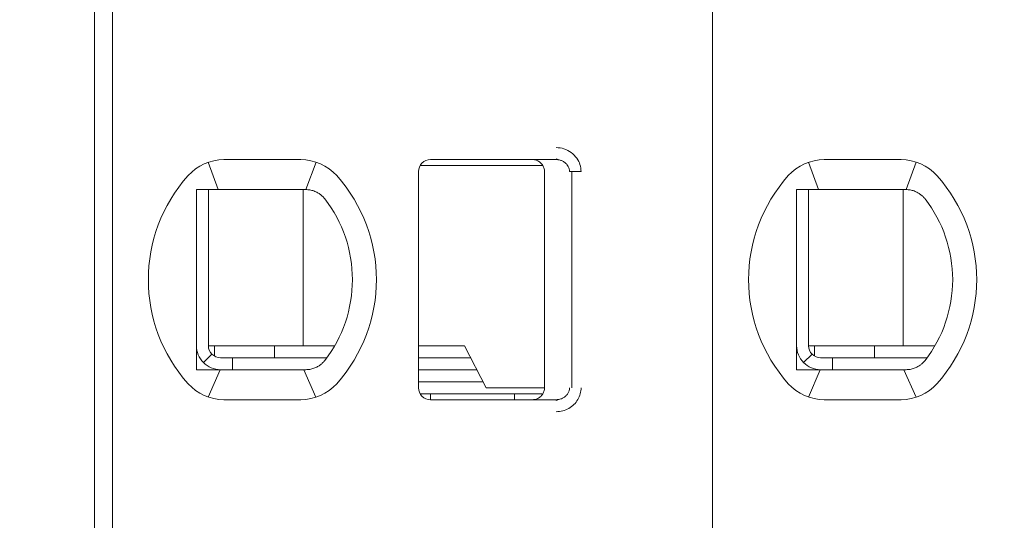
# Model space of a CAD drawing. Header units: millimetres. Extents: x -1114 to 1396, y -630 to 631.
# Tile 495 of 656: x 411.38 to 419.58, y -158.91 to -154.74. Entities that reach past the tile are written whole.
import ezdxf

# ---------------------------------------------------------------- set-up
doc = ezdxf.new("R2010")
doc.units = ezdxf.units.MM
doc.header["$MEASUREMENT"] = 0

msp = doc.modelspace()

# ---------------------------------------------------------------- linework, layer by layer
at = {"lineweight": 18}
for points, knots in [([(1038.9843, -629.7647), (1038.9843, -629.7647), (-1111.4882, -629.7647), (-1111.4882, -629.7647), (-1111.4882, -629.7647), (-1111.4882, -629.7647), (-1111.4882, 630.7883), (-1111.4882, 630.7883), (-1111.4882, 630.7883), (-1111.4882, 630.7883), (1038.9843, 630.7883), (1038.9843, 630.7883)], [0, 0, 0, 0, 0.333333, 0.333333, 0.333333, 0.333333, 0.666667, 0.666667, 0.666667, 0.666667, 1, 1, 1, 1]), ([(415.8512, -155.8016), (415.8732, -155.8015), (415.8944, -155.8047), (415.9155, -155.8115), (415.9155, -155.8115), (415.9366, -155.8183), (415.9576, -155.8286), (415.9762, -155.8422), (415.9762, -155.8422), (415.9947, -155.8558), (416.0108, -155.8728), (416.023, -155.89), (416.023, -155.89), (416.0352, -155.9072), (416.0435, -155.9247), (416.0492, -155.9433), (416.0492, -155.9433), (416.055, -155.9618), (416.0581, -155.9813), (416.0582, -156.0016)], [0, 0, 0, 0, 0.2, 0.2, 0.2, 0.2, 0.4, 0.4, 0.4, 0.4, 0.6, 0.6, 0.6, 0.6, 0.8, 0.8, 0.8, 0.8, 1, 1, 1, 1]), ([(414.8038, -155.9016), (414.7772, -155.9016), (414.7518, -155.9122), (414.733, -155.9309), (414.733, -155.9309), (414.7143, -155.9497), (414.7038, -155.9751), (414.7038, -156.0016)], [0, 0, 0, 0, 0.5, 0.5, 0.5, 0.5, 1, 1, 1, 1]), ([(414.8038, -155.9016), (414.7772, -155.9016), (414.7518, -155.9122), (414.733, -155.9309), (414.733, -155.9309), (414.7143, -155.9497), (414.7038, -155.9751), (414.7038, -156.0016)], [0, 0, 0, 0, 0.5, 0.5, 0.5, 0.5, 1, 1, 1, 1]), ([(415.6538, -155.9016), (415.6643, -155.9016), (415.6748, -155.9033), (415.6847, -155.9066), (415.6847, -155.9066), (415.6947, -155.9098), (415.7042, -155.9147), (415.7126, -155.9208), (415.7126, -155.9208), (415.7211, -155.927), (415.7286, -155.9345), (415.7347, -155.9429), (415.7347, -155.9429), (415.7409, -155.9514), (415.7457, -155.9609), (415.7489, -155.9709), (415.7489, -155.9709), (415.7521, -155.9808), (415.7538, -155.9912), (415.7538, -156.0016)], [0, 0, 0, 0, 0.2, 0.2, 0.2, 0.2, 0.4, 0.4, 0.4, 0.4, 0.6, 0.6, 0.6, 0.6, 0.8, 0.8, 0.8, 0.8, 1, 1, 1, 1]), ([(415.8512, -155.9016), (415.8599, -155.9016), (415.8687, -155.9026), (415.8772, -155.9045), (415.8772, -155.9045), (415.8855, -155.9063), (415.8937, -155.909), (415.9014, -155.9126), (415.9014, -155.9126), (415.909, -155.9161), (415.9162, -155.9204), (415.9227, -155.9254), (415.9227, -155.9254), (415.9289, -155.9302), (415.9345, -155.9356), (415.9395, -155.9415), (415.9395, -155.9415), (415.944, -155.947), (415.9479, -155.9529), (415.9512, -155.9591), (415.9512, -155.9591), (415.9544, -155.9653), (415.9569, -155.9719), (415.9587, -155.9787), (415.9587, -155.9787), (415.9607, -155.9862), (415.9617, -155.9939), (415.9617, -156.0016)], [0, 0, 0, 0, 0.142857, 0.142857, 0.142857, 0.142857, 0.285714, 0.285714, 0.285714, 0.285714, 0.428571, 0.428571, 0.428571, 0.428571, 0.571429, 0.571429, 0.571429, 0.571429, 0.714286, 0.714286, 0.714286, 0.714286, 0.857143, 0.857143, 0.857143, 0.857143, 1, 1, 1, 1]), ([(412.8538, -156.1516), (412.8605, -156.1516), (412.8673, -156.1516), (412.8741, -156.1516), (412.8741, -156.1516), (412.8809, -156.1516), (412.8878, -156.1516), (412.8946, -156.1516), (412.8946, -156.1516), (412.9015, -156.1516), (412.9083, -156.1516), (412.9152, -156.1516)], [0, 0, 0, 0, 0.333333, 0.333333, 0.333333, 0.333333, 0.666667, 0.666667, 0.666667, 0.666667, 1, 1, 1, 1]), ([(412.8538, -156.1516), (412.8538, -156.2026), (412.8538, -156.2551), (412.8538, -156.31), (412.8538, -156.31), (412.8538, -156.3375), (412.8538, -156.3656), (412.8538, -156.3945), (412.8538, -156.3945), (412.8538, -156.409), (412.8538, -156.4236), (412.8538, -156.4386), (412.8538, -156.4386), (412.8538, -156.4535), (412.8538, -156.4687), (412.8538, -156.484), (412.8538, -156.484), (412.8538, -156.5148), (412.8538, -156.5464), (412.8538, -156.5791), (412.8538, -156.5791), (412.8538, -156.6118), (412.8538, -156.6456), (412.8538, -156.6809), (412.8538, -156.6809), (412.8538, -156.6986), (412.8538, -156.7166), (412.8538, -156.7347), (412.8538, -156.7347), (412.8538, -156.7528), (412.8538, -156.771), (412.8538, -156.7895), (412.8538, -156.7895), (412.8538, -156.8081), (412.8538, -156.8268), (412.8538, -156.8457), (412.8538, -156.8457), (412.8538, -156.8647), (412.8538, -156.884), (412.8538, -156.903), (412.8538, -156.903), (412.8538, -156.941), (412.8538, -156.9786), (412.8538, -157.0156), (412.8538, -157.0156), (412.8538, -157.0249), (412.8538, -157.0341), (412.8538, -157.0434), (412.8538, -157.0434), (412.8538, -157.0526), (412.8538, -157.0618), (412.8538, -157.0709), (412.8538, -157.0709), (412.8538, -157.0891), (412.8538, -157.1069), (412.8538, -157.1244), (412.8538, -157.1244), (412.8538, -157.1593), (412.8538, -157.193), (412.8538, -157.2256), (412.8538, -157.2256), (412.8538, -157.242), (412.8538, -157.258), (412.8538, -157.2739), (412.8538, -157.2739), (412.8538, -157.2898), (412.8538, -157.3054), (412.8538, -157.3207), (412.8538, -157.3207), (412.8538, -157.3514), (412.8538, -157.381), (412.8538, -157.4098), (412.8538, -157.4098), (412.8538, -157.4385), (412.8538, -157.4665), (412.8538, -157.4938), (412.8538, -157.4938), (412.8538, -157.5485), (412.8538, -157.6008), (412.8538, -157.6516)], [0, 0, 0, 0, 0.05, 0.05, 0.05, 0.05, 0.1, 0.1, 0.1, 0.1, 0.15, 0.15, 0.15, 0.15, 0.2, 0.2, 0.2, 0.2, 0.25, 0.25, 0.25, 0.25, 0.3, 0.3, 0.3, 0.3, 0.35, 0.35, 0.35, 0.35, 0.4, 0.4, 0.4, 0.4, 0.45, 0.45, 0.45, 0.45, 0.5, 0.5, 0.5, 0.5, 0.55, 0.55, 0.55, 0.55, 0.6, 0.6, 0.6, 0.6, 0.65, 0.65, 0.65, 0.65, 0.7, 0.7, 0.7, 0.7, 0.75, 0.75, 0.75, 0.75, 0.8, 0.8, 0.8, 0.8, 0.85, 0.85, 0.85, 0.85, 0.9, 0.9, 0.9, 0.9, 0.95, 0.95, 0.95, 0.95, 1, 1, 1, 1]), ([(413.0829, -156.1516), (413.0778, -156.1516), (413.0726, -156.1516), (413.0673, -156.1516), (413.0673, -156.1516), (413.0621, -156.1516), (413.0568, -156.1516), (413.0513, -156.1516), (413.0513, -156.1516), (413.0459, -156.1516), (413.0404, -156.1516), (413.0348, -156.1516), (413.0348, -156.1516), (413.0291, -156.1516), (413.0233, -156.1516), (413.0174, -156.1516), (413.0174, -156.1516), (413.0114, -156.1516), (413.0052, -156.1516), (412.999, -156.1516), (412.999, -156.1516), (412.9927, -156.1516), (412.9863, -156.1516), (412.9797, -156.1516), (412.9797, -156.1516), (412.9731, -156.1516), (412.9663, -156.1516), (412.9594, -156.1516), (412.9594, -156.1516), (412.9524, -156.1516), (412.9453, -156.1516), (412.938, -156.1516), (412.938, -156.1516), (412.9306, -156.1516), (412.923, -156.1516), (412.9152, -156.1516)], [0, 0, 0, 0, 0.111111, 0.111111, 0.111111, 0.111111, 0.222222, 0.222222, 0.222222, 0.222222, 0.333333, 0.333333, 0.333333, 0.333333, 0.444444, 0.444444, 0.444444, 0.444444, 0.555556, 0.555556, 0.555556, 0.555556, 0.666667, 0.666667, 0.666667, 0.666667, 0.777778, 0.777778, 0.777778, 0.777778, 0.888889, 0.888889, 0.888889, 0.888889, 1, 1, 1, 1]), ([(413.7662, -156.1516), (413.7615, -156.1516), (413.7568, -156.1516), (413.7521, -156.1516), (413.7521, -156.1516), (413.7475, -156.1516), (413.7428, -156.1516), (413.7382, -156.1516), (413.7382, -156.1516), (413.7336, -156.1516), (413.7291, -156.1516), (413.7246, -156.1516)], [0, 0, 0, 0, 0.333333, 0.333333, 0.333333, 0.333333, 0.666667, 0.666667, 0.666667, 0.666667, 1, 1, 1, 1]), ([(413.8638, -156.1771), (413.8535, -156.1713), (413.8429, -156.1666), (413.832, -156.1628), (413.832, -156.1628), (413.8212, -156.159), (413.8102, -156.1562), (413.7992, -156.1544), (413.7992, -156.1544), (413.7882, -156.1525), (413.7771, -156.1516), (413.7662, -156.1516)], [0, 0, 0, 0, 0.333333, 0.333333, 0.333333, 0.333333, 0.666667, 0.666667, 0.666667, 0.666667, 1, 1, 1, 1]), ([(417.8538, -156.1516), (417.8605, -156.1516), (417.8673, -156.1516), (417.8741, -156.1516), (417.8741, -156.1516), (417.8809, -156.1516), (417.8878, -156.1516), (417.8946, -156.1516), (417.8946, -156.1516), (417.9015, -156.1516), (417.9083, -156.1516), (417.9152, -156.1516)], [0, 0, 0, 0, 0.333333, 0.333333, 0.333333, 0.333333, 0.666667, 0.666667, 0.666667, 0.666667, 1, 1, 1, 1]), ([(417.8538, -156.1516), (417.8538, -156.2026), (417.8538, -156.2551), (417.8538, -156.31), (417.8538, -156.31), (417.8538, -156.3375), (417.8538, -156.3656), (417.8538, -156.3945), (417.8538, -156.3945), (417.8538, -156.409), (417.8538, -156.4236), (417.8538, -156.4386), (417.8538, -156.4386), (417.8538, -156.4535), (417.8538, -156.4687), (417.8538, -156.484), (417.8538, -156.484), (417.8538, -156.5148), (417.8538, -156.5464), (417.8538, -156.5791), (417.8538, -156.5791), (417.8538, -156.6118), (417.8538, -156.6456), (417.8538, -156.6809), (417.8538, -156.6809), (417.8538, -156.6986), (417.8538, -156.7166), (417.8538, -156.7347), (417.8538, -156.7347), (417.8538, -156.7528), (417.8538, -156.771), (417.8538, -156.7895), (417.8538, -156.7895), (417.8538, -156.8081), (417.8538, -156.8268), (417.8538, -156.8457), (417.8538, -156.8457), (417.8538, -156.8647), (417.8538, -156.884), (417.8538, -156.903), (417.8538, -156.903), (417.8538, -156.941), (417.8538, -156.9786), (417.8538, -157.0156), (417.8538, -157.0156), (417.8538, -157.0249), (417.8538, -157.0341), (417.8538, -157.0434), (417.8538, -157.0434), (417.8538, -157.0526), (417.8538, -157.0618), (417.8538, -157.0709), (417.8538, -157.0709), (417.8538, -157.0891), (417.8538, -157.1069), (417.8538, -157.1244), (417.8538, -157.1244), (417.8538, -157.1593), (417.8538, -157.193), (417.8538, -157.2256), (417.8538, -157.2256), (417.8538, -157.242), (417.8538, -157.258), (417.8538, -157.2739), (417.8538, -157.2739), (417.8538, -157.2898), (417.8538, -157.3054), (417.8538, -157.3207), (417.8538, -157.3207), (417.8538, -157.3514), (417.8538, -157.381), (417.8538, -157.4098), (417.8538, -157.4098), (417.8538, -157.4385), (417.8538, -157.4665), (417.8538, -157.4938), (417.8538, -157.4938), (417.8538, -157.5485), (417.8538, -157.6008), (417.8538, -157.6516)], [0, 0, 0, 0, 0.05, 0.05, 0.05, 0.05, 0.1, 0.1, 0.1, 0.1, 0.15, 0.15, 0.15, 0.15, 0.2, 0.2, 0.2, 0.2, 0.25, 0.25, 0.25, 0.25, 0.3, 0.3, 0.3, 0.3, 0.35, 0.35, 0.35, 0.35, 0.4, 0.4, 0.4, 0.4, 0.45, 0.45, 0.45, 0.45, 0.5, 0.5, 0.5, 0.5, 0.55, 0.55, 0.55, 0.55, 0.6, 0.6, 0.6, 0.6, 0.65, 0.65, 0.65, 0.65, 0.7, 0.7, 0.7, 0.7, 0.75, 0.75, 0.75, 0.75, 0.8, 0.8, 0.8, 0.8, 0.85, 0.85, 0.85, 0.85, 0.9, 0.9, 0.9, 0.9, 0.95, 0.95, 0.95, 0.95, 1, 1, 1, 1]), ([(418.0829, -156.1516), (418.0778, -156.1516), (418.0726, -156.1516), (418.0673, -156.1516), (418.0673, -156.1516), (418.0621, -156.1516), (418.0568, -156.1516), (418.0513, -156.1516), (418.0513, -156.1516), (418.0459, -156.1516), (418.0404, -156.1516), (418.0348, -156.1516), (418.0348, -156.1516), (418.0291, -156.1516), (418.0233, -156.1516), (418.0174, -156.1516), (418.0174, -156.1516), (418.0114, -156.1516), (418.0052, -156.1516), (417.999, -156.1516), (417.999, -156.1516), (417.9927, -156.1516), (417.9863, -156.1516), (417.9797, -156.1516), (417.9797, -156.1516), (417.9731, -156.1516), (417.9663, -156.1516), (417.9594, -156.1516), (417.9594, -156.1516), (417.9524, -156.1516), (417.9453, -156.1516), (417.938, -156.1516), (417.938, -156.1516), (417.9306, -156.1516), (417.923, -156.1516), (417.9152, -156.1516)], [0, 0, 0, 0, 0.111111, 0.111111, 0.111111, 0.111111, 0.222222, 0.222222, 0.222222, 0.222222, 0.333333, 0.333333, 0.333333, 0.333333, 0.444444, 0.444444, 0.444444, 0.444444, 0.555556, 0.555556, 0.555556, 0.555556, 0.666667, 0.666667, 0.666667, 0.666667, 0.777778, 0.777778, 0.777778, 0.777778, 0.888889, 0.888889, 0.888889, 0.888889, 1, 1, 1, 1]), ([(418.7662, -156.1516), (418.7615, -156.1516), (418.7568, -156.1516), (418.7521, -156.1516), (418.7521, -156.1516), (418.7475, -156.1516), (418.7428, -156.1516), (418.7382, -156.1516), (418.7382, -156.1516), (418.7336, -156.1516), (418.7291, -156.1516), (418.7246, -156.1516)], [0, 0, 0, 0, 0.333333, 0.333333, 0.333333, 0.333333, 0.666667, 0.666667, 0.666667, 0.666667, 1, 1, 1, 1]), ([(418.8638, -156.1771), (418.8535, -156.1713), (418.8429, -156.1666), (418.832, -156.1628), (418.832, -156.1628), (418.8212, -156.159), (418.8102, -156.1562), (418.7992, -156.1544), (418.7992, -156.1544), (418.7882, -156.1525), (418.7771, -156.1516), (418.7662, -156.1516)], [0, 0, 0, 0, 0.333333, 0.333333, 0.333333, 0.333333, 0.666667, 0.666667, 0.666667, 0.666667, 1, 1, 1, 1]), ([(413.9245, -156.2294), (413.9192, -156.2226), (413.9134, -156.216), (413.9071, -156.2098), (413.9071, -156.2098), (413.9008, -156.2035), (413.894, -156.1976), (413.8867, -156.1921), (413.8867, -156.1921), (413.8795, -156.1866), (413.8718, -156.1816), (413.8638, -156.1771)], [0, 0, 0, 0, 0.333333, 0.333333, 0.333333, 0.333333, 0.666667, 0.666667, 0.666667, 0.666667, 1, 1, 1, 1]), ([(418.9245, -156.2294), (418.9192, -156.2226), (418.9134, -156.216), (418.9071, -156.2098), (418.9071, -156.2098), (418.9008, -156.2035), (418.894, -156.1976), (418.8867, -156.1921), (418.8867, -156.1921), (418.8795, -156.1866), (418.8718, -156.1816), (418.8638, -156.1771)], [0, 0, 0, 0, 0.333333, 0.333333, 0.333333, 0.333333, 0.666667, 0.666667, 0.666667, 0.666667, 1, 1, 1, 1]), ([(412.8538, -157.4516), (412.8538, -157.5047), (412.8748, -157.5556), (412.9123, -157.5931), (412.9123, -157.5931), (412.9498, -157.6306), (413.0007, -157.6516), (413.0538, -157.6516)], [0, 0, 0, 0, 0.5, 0.5, 0.5, 0.5, 1, 1, 1, 1]), ([(412.9538, -157.4516), (412.9538, -157.4782), (412.9643, -157.5036), (412.983, -157.5224), (412.983, -157.5224), (413.0018, -157.5411), (413.0272, -157.5516), (413.0538, -157.5516)], [0, 0, 0, 0, 0.5, 0.5, 0.5, 0.5, 1, 1, 1, 1]), ([(417.8538, -157.4516), (417.8538, -157.5047), (417.8748, -157.5556), (417.9123, -157.5931), (417.9123, -157.5931), (417.9498, -157.6306), (418.0007, -157.6516), (418.0538, -157.6516)], [0, 0, 0, 0, 0.5, 0.5, 0.5, 0.5, 1, 1, 1, 1]), ([(417.9538, -157.4516), (417.9538, -157.4782), (417.9643, -157.5036), (417.983, -157.5224), (417.983, -157.5224), (418.0018, -157.5411), (418.0272, -157.5516), (418.0538, -157.5516)], [0, 0, 0, 0, 0.5, 0.5, 0.5, 0.5, 1, 1, 1, 1]), ([(413.8638, -157.6262), (413.8537, -157.6318), (413.8432, -157.6366), (413.8325, -157.6403), (413.8325, -157.6403), (413.8217, -157.6441), (413.8108, -157.6469), (413.7997, -157.6488), (413.7997, -157.6488), (413.7886, -157.6507), (413.7774, -157.6516), (413.7662, -157.6516)], [0, 0, 0, 0, 0.333333, 0.333333, 0.333333, 0.333333, 0.666667, 0.666667, 0.666667, 0.666667, 1, 1, 1, 1]), ([(413.8638, -157.6262), (413.8721, -157.6215), (413.88, -157.6164), (413.8873, -157.6108), (413.8873, -157.6108), (413.8946, -157.6053), (413.9013, -157.5993), (413.9075, -157.5931), (413.9075, -157.5931), (413.9137, -157.5869), (413.9194, -157.5805), (413.9245, -157.5739)], [0, 0, 0, 0, 0.333333, 0.333333, 0.333333, 0.333333, 0.666667, 0.666667, 0.666667, 0.666667, 1, 1, 1, 1]), ([(418.8638, -157.6262), (418.8537, -157.6318), (418.8432, -157.6366), (418.8325, -157.6403), (418.8325, -157.6403), (418.8217, -157.6441), (418.8108, -157.6469), (418.7997, -157.6488), (418.7997, -157.6488), (418.7886, -157.6507), (418.7774, -157.6516), (418.7662, -157.6516)], [0, 0, 0, 0, 0.333333, 0.333333, 0.333333, 0.333333, 0.666667, 0.666667, 0.666667, 0.666667, 1, 1, 1, 1]), ([(418.8638, -157.6262), (418.8721, -157.6215), (418.88, -157.6164), (418.8873, -157.6108), (418.8873, -157.6108), (418.8946, -157.6053), (418.9013, -157.5993), (418.9075, -157.5931), (418.9075, -157.5931), (418.9137, -157.5869), (418.9194, -157.5805), (418.9245, -157.5739)], [0, 0, 0, 0, 0.333333, 0.333333, 0.333333, 0.333333, 0.666667, 0.666667, 0.666667, 0.666667, 1, 1, 1, 1]), ([(412.8538, -157.6516), (412.8606, -157.6516), (412.8675, -157.6516), (412.8744, -157.6516), (412.8744, -157.6516), (412.8812, -157.6516), (412.888, -157.6516), (412.8948, -157.6516), (412.8948, -157.6516), (412.9017, -157.6516), (412.9085, -157.6516), (412.9152, -157.6516)], [0, 0, 0, 0, 0.333333, 0.333333, 0.333333, 0.333333, 0.666667, 0.666667, 0.666667, 0.666667, 1, 1, 1, 1]), ([(412.9152, -157.6516), (412.923, -157.6516), (412.9306, -157.6516), (412.938, -157.6516), (412.938, -157.6516), (412.9453, -157.6516), (412.9524, -157.6516), (412.9594, -157.6516), (412.9594, -157.6516), (412.9663, -157.6516), (412.9731, -157.6516), (412.9797, -157.6516), (412.9797, -157.6516), (412.9863, -157.6516), (412.9927, -157.6516), (412.999, -157.6516), (412.999, -157.6516), (413.0052, -157.6516), (413.0114, -157.6516), (413.0173, -157.6516), (413.0173, -157.6516), (413.0233, -157.6516), (413.0291, -157.6516), (413.0348, -157.6516), (413.0348, -157.6516), (413.0404, -157.6516), (413.0459, -157.6516), (413.0513, -157.6516), (413.0513, -157.6516), (413.0567, -157.6516), (413.062, -157.6516), (413.0673, -157.6516), (413.0673, -157.6516), (413.0726, -157.6516), (413.0778, -157.6516), (413.0829, -157.6516)], [0, 0, 0, 0, 0.111111, 0.111111, 0.111111, 0.111111, 0.222222, 0.222222, 0.222222, 0.222222, 0.333333, 0.333333, 0.333333, 0.333333, 0.444444, 0.444444, 0.444444, 0.444444, 0.555556, 0.555556, 0.555556, 0.555556, 0.666667, 0.666667, 0.666667, 0.666667, 0.777778, 0.777778, 0.777778, 0.777778, 0.888889, 0.888889, 0.888889, 0.888889, 1, 1, 1, 1]), ([(413.7246, -157.6516), (413.7291, -157.6516), (413.7336, -157.6516), (413.7382, -157.6516), (413.7382, -157.6516), (413.7428, -157.6516), (413.7475, -157.6516), (413.7521, -157.6516), (413.7521, -157.6516), (413.7568, -157.6516), (413.7615, -157.6516), (413.7662, -157.6516)], [0, 0, 0, 0, 0.333333, 0.333333, 0.333333, 0.333333, 0.666667, 0.666667, 0.666667, 0.666667, 1, 1, 1, 1]), ([(417.8538, -157.6516), (417.8606, -157.6516), (417.8675, -157.6516), (417.8744, -157.6516), (417.8744, -157.6516), (417.8812, -157.6516), (417.888, -157.6516), (417.8948, -157.6516), (417.8948, -157.6516), (417.9017, -157.6516), (417.9085, -157.6516), (417.9152, -157.6516)], [0, 0, 0, 0, 0.333333, 0.333333, 0.333333, 0.333333, 0.666667, 0.666667, 0.666667, 0.666667, 1, 1, 1, 1]), ([(417.9152, -157.6516), (417.923, -157.6516), (417.9306, -157.6516), (417.938, -157.6516), (417.938, -157.6516), (417.9453, -157.6516), (417.9524, -157.6516), (417.9594, -157.6516), (417.9594, -157.6516), (417.9663, -157.6516), (417.9731, -157.6516), (417.9797, -157.6516), (417.9797, -157.6516), (417.9863, -157.6516), (417.9927, -157.6516), (417.999, -157.6516), (417.999, -157.6516), (418.0052, -157.6516), (418.0114, -157.6516), (418.0173, -157.6516), (418.0173, -157.6516), (418.0233, -157.6516), (418.0291, -157.6516), (418.0348, -157.6516), (418.0348, -157.6516), (418.0404, -157.6516), (418.0459, -157.6516), (418.0513, -157.6516), (418.0513, -157.6516), (418.0567, -157.6516), (418.062, -157.6516), (418.0673, -157.6516), (418.0673, -157.6516), (418.0726, -157.6516), (418.0778, -157.6516), (418.0829, -157.6516)], [0, 0, 0, 0, 0.111111, 0.111111, 0.111111, 0.111111, 0.222222, 0.222222, 0.222222, 0.222222, 0.333333, 0.333333, 0.333333, 0.333333, 0.444444, 0.444444, 0.444444, 0.444444, 0.555556, 0.555556, 0.555556, 0.555556, 0.666667, 0.666667, 0.666667, 0.666667, 0.777778, 0.777778, 0.777778, 0.777778, 0.888889, 0.888889, 0.888889, 0.888889, 1, 1, 1, 1]), ([(418.7246, -157.6516), (418.7291, -157.6516), (418.7336, -157.6516), (418.7382, -157.6516), (418.7382, -157.6516), (418.7428, -157.6516), (418.7475, -157.6516), (418.7521, -157.6516), (418.7521, -157.6516), (418.7568, -157.6516), (418.7615, -157.6516), (418.7662, -157.6516)], [0, 0, 0, 0, 0.333333, 0.333333, 0.333333, 0.333333, 0.666667, 0.666667, 0.666667, 0.666667, 1, 1, 1, 1]), ([(414.7038, -157.8016), (414.7038, -157.8282), (414.7143, -157.8536), (414.733, -157.8724), (414.733, -157.8724), (414.7518, -157.8911), (414.7772, -157.9016), (414.8038, -157.9016)], [0, 0, 0, 0, 0.5, 0.5, 0.5, 0.5, 1, 1, 1, 1]), ([(414.7038, -157.8016), (414.7038, -157.8282), (414.7143, -157.8536), (414.733, -157.8724), (414.733, -157.8724), (414.7518, -157.8911), (414.7772, -157.9016), (414.8038, -157.9016)], [0, 0, 0, 0, 0.5, 0.5, 0.5, 0.5, 1, 1, 1, 1]), ([(415.7538, -157.8016), (415.7538, -157.8121), (415.7521, -157.8225), (415.7489, -157.8325), (415.7489, -157.8325), (415.7457, -157.8424), (415.7409, -157.8519), (415.7347, -157.8603), (415.7347, -157.8603), (415.7286, -157.8688), (415.7212, -157.8763), (415.7127, -157.8824), (415.7127, -157.8824), (415.7043, -157.8886), (415.6948, -157.8934), (415.6849, -157.8967), (415.6849, -157.8967), (415.6749, -157.9), (415.6643, -157.9016), (415.6538, -157.9016)], [0, 0, 0, 0, 0.2, 0.2, 0.2, 0.2, 0.4, 0.4, 0.4, 0.4, 0.6, 0.6, 0.6, 0.6, 0.8, 0.8, 0.8, 0.8, 1, 1, 1, 1]), ([(415.9617, -157.8016), (415.9617, -157.8101), (415.9605, -157.8186), (415.9581, -157.8268), (415.9581, -157.8268), (415.9557, -157.835), (415.9523, -157.8429), (415.9478, -157.8502), (415.9478, -157.8502), (415.9432, -157.8576), (415.9376, -157.8645), (415.9311, -157.8706), (415.9311, -157.8706), (415.9245, -157.8769), (415.9171, -157.8824), (415.909, -157.8868), (415.909, -157.8868), (415.9005, -157.8916), (415.8912, -157.8953), (415.8817, -157.8978), (415.8817, -157.8978), (415.8717, -157.9003), (415.8614, -157.9016), (415.8512, -157.9016)], [0, 0, 0, 0, 0.166667, 0.166667, 0.166667, 0.166667, 0.333333, 0.333333, 0.333333, 0.333333, 0.5, 0.5, 0.5, 0.5, 0.666667, 0.666667, 0.666667, 0.666667, 0.833333, 0.833333, 0.833333, 0.833333, 1, 1, 1, 1]), ([(416.0582, -157.8016), (416.0582, -157.819), (416.056, -157.8358), (416.0515, -157.8524), (416.0515, -157.8524), (416.0469, -157.8689), (416.0401, -157.8852), (416.0313, -157.9003), (416.0313, -157.9003), (416.0225, -157.9155), (416.0117, -157.9293), (415.9988, -157.9419), (415.9988, -157.9419), (415.986, -157.9544), (415.9711, -157.9655), (415.9554, -157.9745), (415.9554, -157.9745), (415.9397, -157.9834), (415.9232, -157.99), (415.9059, -157.9946), (415.9059, -157.9946), (415.8885, -157.9991), (415.8703, -158.0015), (415.8512, -158.0016)], [0, 0, 0, 0, 0.166667, 0.166667, 0.166667, 0.166667, 0.333333, 0.333333, 0.333333, 0.333333, 0.5, 0.5, 0.5, 0.5, 0.666667, 0.666667, 0.666667, 0.666667, 0.833333, 0.833333, 0.833333, 0.833333, 1, 1, 1, 1])]:
    msp.add_open_spline(points, degree=3, knots=knots, dxfattribs=at)
for points in [[(412.0038, -162.1616), (412.0038, -162.1616), (412.0038, -151.6416), (412.0038, -151.6416)], [(412.1538, -151.6916), (412.1538, -151.6916), (412.1538, -162.1116), (412.1538, -162.1116)], [(417.1538, -151.6916), (417.1538, -151.6916), (417.1538, -162.1116), (417.1538, -162.1116)], [(417.1538, -151.6916), (417.1538, -151.6916), (417.1538, -162.1116), (417.1538, -162.1116)], [(413.0829, -155.9016), (412.9691, -155.9016), (412.8607, -155.9501), (412.7848, -156.035)], [(413.0829, -155.9016), (412.9691, -155.9016), (412.8607, -155.9501), (412.7848, -156.035)], [(413.0829, -155.9016), (413.0829, -155.9016), (413.7246, -155.9016), (413.7246, -155.9016)], [(413.0829, -155.9016), (413.0829, -155.9016), (413.7246, -155.9016), (413.7246, -155.9016)], [(414.0227, -156.035), (413.9468, -155.9501), (413.8384, -155.9016), (413.7246, -155.9016)], [(414.0227, -156.035), (413.9468, -155.9501), (413.8384, -155.9016), (413.7246, -155.9016)], [(414.8038, -155.9016), (414.8038, -155.9016), (415.8512, -155.9016), (415.8512, -155.9016)], [(414.8038, -155.9016), (414.8038, -155.9016), (415.8512, -155.9016), (415.8512, -155.9016)], [(415.8512, -155.9016), (415.8512, -155.9016), (415.6537, -155.9016), (415.6537, -155.9016)], [(415.8501, -155.8947), (415.8501, -155.8947), (415.8938, -155.9095), (415.8938, -155.9095)], [(418.0829, -155.9016), (417.9691, -155.9016), (417.8607, -155.9501), (417.7848, -156.035)], [(418.0829, -155.9016), (417.9691, -155.9016), (417.8607, -155.9501), (417.7848, -156.035)], [(418.0829, -155.9016), (418.0829, -155.9016), (418.7246, -155.9016), (418.7246, -155.9016)], [(418.0829, -155.9016), (418.0829, -155.9016), (418.7246, -155.9016), (418.7246, -155.9016)], [(419.0227, -156.035), (418.9468, -155.9501), (418.8384, -155.9016), (418.7246, -155.9016)], [(419.0227, -156.035), (418.9468, -155.9501), (418.8384, -155.9016), (418.7246, -155.9016)], [(412.9522, -155.9236), (412.9522, -155.9236), (413.0367, -156.1516), (413.0367, -156.1516)], [(413.7654, -156.1516), (413.7654, -156.1516), (413.851, -155.9221), (413.851, -155.9221)], [(415.3846, -155.9516), (415.3846, -155.9516), (414.7171, -155.9516), (414.7171, -155.9516)], [(415.7339, -155.9516), (415.7339, -155.9516), (415.3846, -155.9516), (415.3846, -155.9516)], [(417.9522, -155.9236), (417.9522, -155.9236), (418.0367, -156.1516), (418.0367, -156.1516)], [(418.851, -155.9221), (418.851, -155.9221), (418.7654, -156.1516), (418.7654, -156.1516)], [(412.7848, -156.035), (412.3434, -156.5285), (412.3434, -157.2748), (412.7848, -157.7683)], [(412.7848, -156.035), (412.3434, -156.5285), (412.3434, -157.2748), (412.7848, -157.7683)], [(414.0227, -157.7683), (414.4641, -157.2748), (414.4641, -156.5285), (414.0227, -156.035)], [(414.0227, -157.7683), (414.4641, -157.2748), (414.4641, -156.5285), (414.0227, -156.035)], [(414.7038, -157.8016), (414.7038, -157.8016), (414.7038, -156.0016), (414.7038, -156.0016)], [(414.7038, -157.8016), (414.7038, -157.8016), (414.7038, -156.0016), (414.7038, -156.0016)], [(415.7538, -157.8016), (415.7538, -157.8016), (415.7538, -156.0016), (415.7538, -156.0016)], [(415.9617, -156.0016), (415.9617, -156.0016), (416.0582, -156.0016), (416.0582, -156.0016)], [(415.9815, -157.8016), (415.9815, -157.8016), (415.9815, -156.0016), (415.9815, -156.0016)], [(417.7848, -156.035), (417.3434, -156.5285), (417.3434, -157.2748), (417.7848, -157.7683)], [(417.7848, -156.035), (417.3434, -156.5285), (417.3434, -157.2748), (417.7848, -157.7683)], [(419.0227, -157.7683), (419.4641, -157.2748), (419.4641, -156.5285), (419.0227, -156.035)], [(419.0227, -157.7683), (419.4641, -157.2748), (419.4641, -156.5285), (419.0227, -156.035)], [(412.9538, -156.1517), (412.9538, -156.1517), (412.9538, -157.4516), (412.9538, -157.4516)], [(413.7246, -156.1516), (413.7246, -156.1516), (413.0829, -156.1516), (413.0829, -156.1516)], [(413.7428, -156.1517), (413.7428, -156.1517), (413.7428, -157.4516), (413.7428, -157.4516)], [(417.9538, -156.1517), (417.9538, -156.1517), (417.9538, -157.4516), (417.9538, -157.4516)], [(418.7246, -156.1516), (418.7246, -156.1516), (418.0829, -156.1516), (418.0829, -156.1516)], [(418.7428, -156.1517), (418.7428, -156.1517), (418.7428, -157.4516), (418.7428, -157.4516)], [(414.1538, -156.9016), (414.1538, -156.6584), (414.0731, -156.422), (413.9245, -156.2294)], [(419.1538, -156.9016), (419.1538, -156.6584), (419.0731, -156.422), (418.9245, -156.2294)], [(413.9245, -157.5739), (414.0731, -157.3813), (414.1538, -157.1449), (414.1538, -156.9017)], [(418.9245, -157.5739), (419.0731, -157.3813), (419.1538, -157.1449), (419.1538, -156.9017)], [(412.9538, -157.4516), (412.9538, -157.4516), (413.7133, -157.4516), (413.7133, -157.4516)], [(413.0038, -157.5382), (413.0038, -157.5382), (413.0038, -157.4516), (413.0038, -157.4516)], [(413.5038, -157.5516), (413.5038, -157.5516), (413.5038, -157.4516), (413.5038, -157.4516)], [(413.7133, -157.4516), (413.7133, -157.4516), (413.7641, -157.4516), (413.7641, -157.4516)], [(414.0064, -157.4516), (414.0064, -157.4516), (413.7641, -157.4516), (413.7641, -157.4516)], [(415.0881, -157.4516), (415.0881, -157.4516), (414.7038, -157.4516), (414.7038, -157.4516)], [(415.2686, -157.8016), (415.2686, -157.8016), (415.0881, -157.4516), (415.0881, -157.4516)], [(417.9538, -157.4516), (417.9538, -157.4516), (418.7133, -157.4516), (418.7133, -157.4516)], [(418.0038, -157.5382), (418.0038, -157.5382), (418.0038, -157.4516), (418.0038, -157.4516)], [(418.5038, -157.5516), (418.5038, -157.5516), (418.5038, -157.4516), (418.5038, -157.4516)], [(418.7133, -157.4516), (418.7133, -157.4516), (418.7641, -157.4516), (418.7641, -157.4516)], [(419.0064, -157.4516), (419.0064, -157.4516), (418.7641, -157.4516), (418.7641, -157.4516)], [(412.983, -157.5224), (412.983, -157.5224), (412.9123, -157.5931), (412.9123, -157.5931)], [(413.1538, -157.5516), (413.1538, -157.5516), (413.0538, -157.5516), (413.0538, -157.5516)], [(413.1538, -157.5516), (413.1538, -157.5516), (413.9412, -157.5516), (413.9412, -157.5516)], [(413.1538, -157.5516), (413.1538, -157.5516), (413.1538, -157.6516), (413.1538, -157.6516)], [(414.7038, -157.5516), (414.7038, -157.5516), (415.1397, -157.5516), (415.1397, -157.5516)], [(417.983, -157.5224), (417.983, -157.5224), (417.9123, -157.5931), (417.9123, -157.5931)], [(418.1538, -157.5516), (418.1538, -157.5516), (418.0538, -157.5516), (418.0538, -157.5516)], [(418.1538, -157.5516), (418.1538, -157.5516), (418.1538, -157.6516), (418.1538, -157.6516)], [(418.1538, -157.5516), (418.1538, -157.5516), (418.9412, -157.5516), (418.9412, -157.5516)], [(412.9532, -157.88), (412.9532, -157.88), (413.0506, -157.6517), (413.0506, -157.6517)], [(413.0829, -157.6516), (413.0829, -157.6516), (413.7246, -157.6516), (413.7246, -157.6516)], [(413.7476, -157.6516), (413.7476, -157.6516), (413.8488, -157.8819), (413.8488, -157.8819)], [(415.1912, -157.6516), (415.1912, -157.6516), (414.7038, -157.6516), (414.7038, -157.6516)], [(417.9532, -157.88), (417.9532, -157.88), (418.0506, -157.6517), (418.0506, -157.6517)], [(418.0829, -157.6516), (418.0829, -157.6516), (418.7246, -157.6516), (418.7246, -157.6516)], [(418.8488, -157.8819), (418.8488, -157.8819), (418.7476, -157.6516), (418.7476, -157.6516)], [(412.7848, -157.7683), (412.8607, -157.8532), (412.9691, -157.9016), (413.0829, -157.9016)], [(412.7848, -157.7683), (412.8607, -157.8532), (412.9691, -157.9016), (413.0829, -157.9016)], [(413.7246, -157.9016), (413.8384, -157.9016), (413.9468, -157.8532), (414.0227, -157.7683)], [(413.7246, -157.9016), (413.8384, -157.9016), (413.9468, -157.8532), (414.0227, -157.7683)], [(415.2428, -157.7516), (415.2428, -157.7516), (414.7038, -157.7516), (414.7038, -157.7516)], [(415.2686, -157.8016), (415.2686, -157.8016), (415.3846, -157.8016), (415.3846, -157.8016)], [(415.3846, -157.8016), (415.3846, -157.8016), (415.7472, -157.8016), (415.7472, -157.8016)], [(417.7848, -157.7683), (417.8607, -157.8532), (417.9691, -157.9016), (418.0829, -157.9016)], [(417.7848, -157.7683), (417.8607, -157.8532), (417.9691, -157.9016), (418.0829, -157.9016)], [(418.7246, -157.9016), (418.8384, -157.9016), (418.9468, -157.8532), (419.0227, -157.7683)], [(418.7246, -157.9016), (418.8384, -157.9016), (418.9468, -157.8532), (419.0227, -157.7683)], [(415.7303, -157.8516), (415.7303, -157.8516), (414.7172, -157.8516), (414.7172, -157.8516)], [(414.8038, -157.9016), (414.8038, -157.9016), (414.8038, -157.8516), (414.8038, -157.8516)], [(415.5038, -157.8516), (415.5038, -157.8516), (415.5038, -157.9016), (415.5038, -157.9016)], [(413.0829, -157.9016), (413.0829, -157.9016), (413.7246, -157.9016), (413.7246, -157.9016)], [(413.7246, -157.9016), (413.7246, -157.9016), (413.0829, -157.9016), (413.0829, -157.9016)], [(414.8038, -157.9016), (414.8038, -157.9016), (415.8512, -157.9016), (415.8512, -157.9016)], [(414.8038, -157.9016), (414.8038, -157.9016), (415.8512, -157.9016), (415.8512, -157.9016)], [(415.8734, -157.8996), (415.8734, -157.8996), (415.8501, -157.9086), (415.8501, -157.9086)], [(415.8512, -157.9085), (415.8512, -157.9085), (415.8512, -157.9016), (415.8512, -157.9016)], [(418.0829, -157.9016), (418.0829, -157.9016), (418.7246, -157.9016), (418.7246, -157.9016)], [(418.7246, -157.9016), (418.7246, -157.9016), (418.0829, -157.9016), (418.0829, -157.9016)]]:
    msp.add_open_spline(points, degree=3, dxfattribs=at)

doc.saveas('drawing.dxf')
